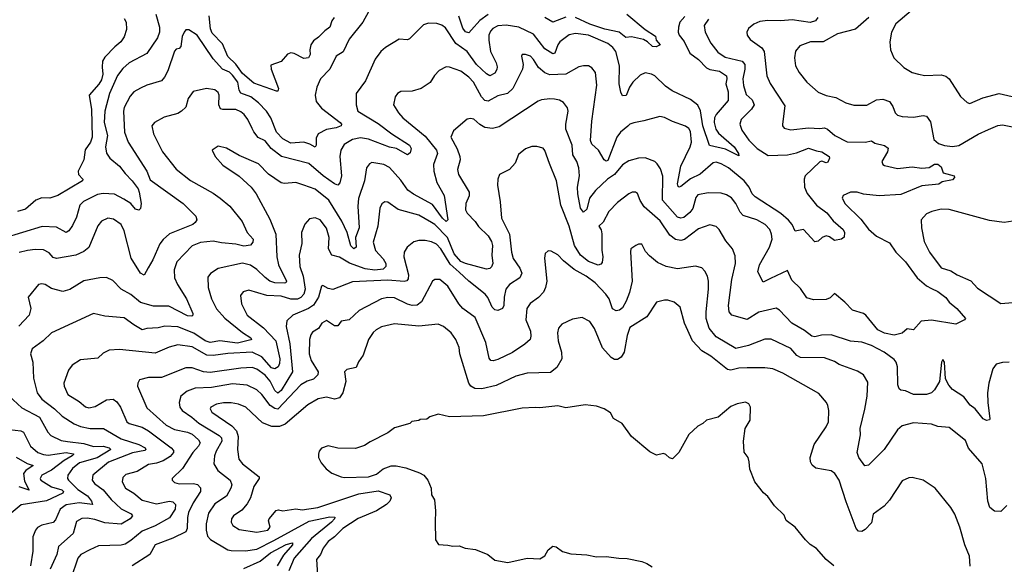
# Model space of a CAD drawing. Extents: x 1933546 to 2138868, y 524910 to 667279.
# Tile 299 of 466: x 2029748 to 2035836, y 635695 to 639061. Entities that reach past the tile are written whole.
import ezdxf

# ---------------------------------------------------------------- set-up
doc = ezdxf.new("R2010")
doc.units = 0

msp = doc.modelspace()

# ---------------------------------------------------------------- linework, layer by layer
at = {"layer": '0CON10XD'}
for points in [[(2031905, 639110), (2031870.3, 639045), (2031785, 638940), (2031747.3, 638862.7), (2031704.4, 638835), (2031665.6, 638755), (2031608, 638695), (2031586.2, 638645), (2031574.3, 638595), (2031580.6, 638555), (2031614.4, 638515), (2031729.5, 638425), (2031736.9, 638415), (2031735.6, 638405), (2031705, 638393.6)], [(2035259.4, 639115), (2035165.3, 639034.7), (2035138.9, 638985), (2035127.8, 638925), (2035132.9, 638875), (2035152.5, 638825), (2035213.8, 638765), (2035265.6, 638735.6), (2035305, 638724.4), (2035345, 638715.6), (2035445, 638720.5), (2035475, 638711.1), (2035495.3, 638695.3), (2035565, 638586), (2035605, 638548.8), (2035622.3, 638542.3), (2035702.6, 638577.4), (2035804.6, 638604.6), (2035885, 638587.1)], [(2030589.2, 639095), (2030612.9, 639015), (2030612.6, 638985), (2030601.2, 638948.8), (2030535, 638853.1), (2030425.8, 638794.2), (2030385, 638758.5), (2030353.1, 638716.9), (2030302.8, 638605), (2030274.7, 638495), (2030271.4, 638425), (2030292, 638345), (2030279.1, 638275), (2030286, 638236), (2030305.9, 638205.9), (2030366.1, 638156.1), (2030400.1, 638110.1), (2030444.5, 638064.5), (2030480.2, 638015), (2030487.8, 637995), (2030499.1, 637925), (2030495.4, 637894.6), (2030485, 637882.9), (2030465, 637889.4), (2030435, 637924.4), (2030392.7, 637952.7), (2030335, 637981.9), (2030265, 637987.7), (2030229.7, 637980.2), (2030143.4, 637936.6), (2030120, 637915), (2030098.7, 637841.3), (2030075, 637789.4), (2030052.5, 637755), (2030035, 637745.4), (2029975, 637777.9), (2029888.2, 637781.8), (2029645, 637708)], [(2030395, 639069.4), (2030407.5, 639045), (2030409.4, 639000.6), (2030395, 638954.2), (2030373.5, 638925), (2030335.8, 638894.3), (2030275, 638828.5), (2030260.3, 638805), (2030257.2, 638767.3), (2030263.3, 638725), (2030255, 638690), (2030238.2, 638661.8), (2030177.1, 638595), (2030192, 638505), (2030196.3, 638335), (2030186.7, 638305), (2030152.8, 638257.2), (2030144.1, 638195), (2030110.4, 638125), (2030110.9, 638105), (2030138.8, 638075), (2030137.5, 638065), (2029985, 637974.4), (2029935, 637957.5), (2029885, 637959.6), (2029847.1, 637945), (2029785, 637889.6), (2029735, 637874.6)], [(2033859.9, 639080.1), (2033830.3, 639045), (2033820.8, 639015), (2033819.4, 638985), (2033826.1, 638965), (2033856.7, 638926.7), (2033891.5, 638855), (2033945, 638814.5), (2033995, 638763.2), (2034015, 638752.2), (2034075, 638742.5), (2034117.1, 638715), (2034120.9, 638695), (2034114, 638665), (2034128.6, 638615), (2034127.5, 638562.5), (2034054.7, 638475), (2034044.1, 638455), (2034041.2, 638425), (2034052.2, 638385), (2034068.9, 638358.9), (2034166, 638275), (2034192, 638235), (2034195, 638220), (2034111.4, 638261.4), (2034013.8, 638283.8), (2033971.8, 638405), (2033956.8, 638496.8), (2033941.8, 638531.8), (2033895, 638568.8), (2033781.7, 638621.7), (2033740.6, 638650.6), (2033675, 638714.6), (2033655, 638725.4), (2033615, 638732.5), (2033585, 638717.5), (2033540, 638675), (2033519.1, 638645), (2033496.9, 638593.1), (2033475, 638591.2), (2033465, 638612.5), (2033455.3, 638665), (2033457, 638775), (2033433.6, 638863.6), (2033415, 638889.6), (2033385, 638913.1), (2033265, 638964.7), (2033185, 638976.7), (2033145, 638968.5), (2033088.5, 638925), (2033074.7, 638905), (2033057.8, 638855), (2033045, 638850), (2032995, 638880.6), (2032925, 638971.1), (2032835, 639015.2), (2032755, 639027.9), (2032705, 639024), (2032673.4, 639006.6), (2032659.1, 638990.9), (2032649.1, 638965), (2032648.1, 638935), (2032659.2, 638865), (2032694.1, 638795), (2032699.4, 638770.6), (2032697.4, 638752.6), (2032685, 638730.8), (2032655.5, 638714.5), (2032635, 638726.7), (2032573.3, 638785), (2032515, 638864.2), (2032444.2, 638914.2), (2032380.4, 639010.4), (2032357.7, 639027.7), (2032327.8, 639037.8), (2032275, 639039.5), (2032245, 639029.5), (2032158.2, 638941.8), (2032145, 638937.1), (2032095, 638940), (2032010.8, 638889.2), (2031982, 638865), (2031945, 638818), (2031886.3, 638683.7), (2031829.4, 638605), (2031828.5, 638535), (2031838.6, 638495), (2031965, 638420.3), (2032050, 638355), (2032157.3, 638285), (2032168.2, 638265), (2032162.9, 638237.1), (2032145, 638226), (2032077.5, 638265), (2032035, 638273), (2031905, 638323.4), (2031855, 638330), (2031805, 638319.7), (2031755, 638289.1), (2031733.1, 638255), (2031726.7, 638215), (2031736.9, 638095), (2031727.9, 638052.1), (2031715, 638039.2), (2031695, 638046.7), (2031625, 638096.6), (2031535, 638172.4), (2031366.4, 638216.4), (2031302.7, 638265), (2031265, 638311.3), (2031223.3, 638333.2), (2031195, 638366.9), (2031185, 638388.8), (2031158.5, 638445), (2031136.9, 638475), (2031115, 638492.5), (2031085, 638506.6), (2031005, 638505.4), (2030990.3, 638510.3), (2030979.6, 638535), (2030980.9, 638595), (2030975, 638612), (2030955, 638627.5), (2030903.2, 638636.8), (2030821.8, 638618.2), (2030788.9, 638575), (2030775, 638521.2), (2030748, 638495), (2030725, 638482.2), (2030641.1, 638458.9), (2030581.2, 638425), (2030564.3, 638405), (2030575.6, 638355), (2030630.9, 638245), (2030715, 638136.7), (2030805, 638067.7), (2030945, 637989.1), (2030988.1, 637958.1), (2031047.9, 637907.9), (2031123.8, 637813.8), (2031155, 637745.7), (2031192.5, 637705), (2031190.4, 637685), (2031175, 637667.5), (2031135, 637660.6), (2031085, 637674.3), (2030995, 637681.3), (2030945, 637692.7), (2030865.9, 637684.1), (2030815, 637663.3), (2030719.5, 637565), (2030703.3, 637515), (2030706.4, 637465), (2030723.1, 637425), (2030779.6, 637335), (2030818, 637245), (2030818.8, 637235), (2030812, 637228), (2030785, 637230.5), (2030670.8, 637290.9), (2030575, 637290.7), (2030495, 637312.9), (2030435, 637362.9), (2030374.7, 637394.7), (2030325, 637449.4), (2030285, 637466.5), (2030243.8, 637466.2), (2030145, 637446.5), (2030057.6, 637392.4), (2030015, 637380.6), (2029945, 637398.5), (2029905, 637424.3), (2029885, 637429.2), (2029865, 637423.8), (2029800.8, 637345), (2029816.9, 637275), (2029806.9, 637235), (2029743.3, 637166.7)], [(2034005.8, 639064.2), (2033979.5, 639025), (2033986.9, 638985), (2034021.2, 638915), (2034065, 638859.4), (2034110.4, 638830.4), (2034215.2, 638805.2), (2034231.3, 638785), (2034231.9, 638755), (2034219.4, 638695), (2034224.1, 638655), (2034238.9, 638598.9), (2034276.4, 638565), (2034288.2, 638535), (2034272.7, 638507.3), (2034208.1, 638445), (2034200.5, 638415), (2034212.3, 638377.7), (2034257.1, 638317.1), (2034308.2, 638265), (2034375, 638222.5), (2034495, 638226.2), (2034551.2, 638238.8), (2034625, 638267.5), (2034675, 638249.5), (2034708, 638245), (2034752.9, 638215), (2034755.5, 638204.5), (2034745, 638180), (2034735, 638176), (2034707.3, 638187.3), (2034695, 638182.5), (2034605.4, 638095), (2034597.5, 638075), (2034600, 638025), (2034617, 637987), (2034674.5, 637915), (2034737.5, 637867.5), (2034777.2, 637817.2), (2034839.2, 637765), (2034848.5, 637745), (2034845, 637717.5), (2034830, 637705), (2034785, 637696.7), (2034755, 637718), (2034735, 637724.2), (2034710, 637715), (2034685, 637691.8), (2034665, 637687.9), (2034595, 637764), (2034543.6, 637753.6), (2034524.3, 637795), (2034502, 637822), (2034453, 637863), (2034295, 637965.3), (2034275.9, 637985), (2034258.6, 638025), (2034227.9, 638065), (2034131.1, 638145), (2034085, 638170.3), (2034055, 638179.4), (2034035, 638175.3), (2033955, 638106.5), (2033895, 638077.9), (2033835, 638029.5), (2033825, 638025.8), (2033820.2, 638030.2), (2033815.5, 638045.5), (2033835, 638156), (2033893.4, 638275), (2033901.8, 638305), (2033895, 638370), (2033885, 638388.1), (2033865, 638403.1), (2033785, 638431.9), (2033735, 638457.1), (2033705, 638462.9), (2033607.5, 638435), (2033545, 638424.4), (2033520, 638415), (2033507.1, 638402.9), (2033462.5, 638365), (2033440.3, 638335), (2033385, 638190), (2033375, 638186), (2033360.8, 638195), (2033326.7, 638255), (2033285, 638291.4), (2033278.2, 638315), (2033284.6, 638434.6), (2033316, 638656), (2033308.6, 638735), (2033285, 638764), (2033265, 638775.8), (2033235, 638776.9), (2033205, 638768.9), (2033125, 638724.7), (2033025, 638720.3), (2032995, 638732.1), (2032955.2, 638765.2), (2032925, 638815.7), (2032905.7, 638835), (2032875, 638846.9), (2032855, 638846.2), (2032850, 638835), (2032861.5, 638785), (2032857.5, 638755), (2032796.2, 638635), (2032765, 638604.5), (2032705, 638589.6), (2032645, 638557.5), (2032625, 638562.1), (2032604.3, 638584.3), (2032554.5, 638674.5), (2032525.4, 638705), (2032475, 638743.3), (2032405, 638767.5), (2032385, 638768.9), (2032342.6, 638747.4), (2032313.6, 638716.4), (2032286.6, 638673.4), (2032230, 638635), (2032175, 638619.2), (2032105, 638617.5), (2032084.6, 638605.4), (2032070, 638585), (2032058.6, 638535), (2032091.1, 638485), (2032117.8, 638455), (2032255, 638341.6), (2032325.9, 638255), (2032330.6, 638235), (2032306.4, 638165), (2032307.8, 638125), (2032328.2, 638055), (2032372, 637975), (2032395.8, 637825), (2032385, 637814.5), (2032361.8, 637835), (2032299.5, 637919.5), (2032182.2, 637982.2), (2032147.8, 638007.8), (2032105, 638069.2), (2032035, 638147.5), (2032000, 638165), (2031925, 638179.2), (2031910.2, 638169.8), (2031893.1, 638145), (2031879.6, 638065), (2031842.2, 637955), (2031838.8, 637908.8), (2031846.6, 637775), (2031825.3, 637715), (2031829.5, 637655), (2031815, 637644.5), (2031795, 637662.5), (2031772.5, 637745), (2031740.2, 637815), (2031658.6, 637945), (2031575, 638012.9), (2031505, 638038.8), (2031454.6, 638054.6), (2031385, 638048.9), (2031365, 638053.1), (2031286.6, 638106.6), (2031225, 638170.5), (2031105, 638222.2), (2031027.4, 638267.4), (2030975, 638278.6), (2030937.5, 638255), (2030956.2, 638215), (2031005, 638162), (2031105, 638094.4), (2031179.4, 638025), (2031210.6, 637985), (2031295, 637828), (2031331.5, 637735), (2031338.2, 637595), (2031348.4, 637545), (2031398.8, 637445), (2031394.5, 637435.5), (2031386.5, 637433.5), (2031325, 637434.5), (2031295, 637445.6), (2031266.8, 637466.8), (2031215, 637516.7), (2031175, 637544.7), (2031125, 637556.9), (2030975, 637524), (2030927.2, 637492.8), (2030910.9, 637469.1), (2030912.9, 637405), (2030934.6, 637335), (2030965, 637274.4), (2031016.7, 637216.7), (2031125, 637127.5), (2031178.1, 637095), (2031182, 637085), (2031177.4, 637082.6), (2031095, 637062.6), (2030985, 637076), (2030925, 637064.8), (2030895, 637076.2), (2030825, 637124.4), (2030725, 637163.1), (2030645, 637167.3), (2030605, 637156.2), (2030535, 637152.7), (2030504.6, 637144.6), (2030455, 637175.5), (2030395, 637217.5), (2030275, 637228.5), (2030205, 637245.6), (2029945, 637125.7), (2029893.9, 637076.1), (2029825, 637027.5), (2029814.4, 636995), (2029830, 636945), (2029832.7, 636845), (2029855.4, 636755), (2029886.2, 636715), (2029963.9, 636655), (2030010.6, 636610.6), (2030085, 636563.3), (2030125, 636547.1), (2030185, 636534.7), (2030266.2, 636535), (2030375, 636469.3), (2030485, 636436.1), (2030523.1, 636415)], [(2034682.9, 639075), (2034668, 639055), (2034635.3, 639044.7), (2034525, 639059.3), (2034455, 639053.2), (2034373.5, 639056.5), (2034325, 639050), (2034287.2, 639032.8), (2034253.4, 639006.6), (2034244, 638985), (2034245.7, 638965.7), (2034265, 638938), (2034336.4, 638886.4), (2034351.2, 638865), (2034366.5, 638715), (2034387.1, 638667.1), (2034478.6, 638528.6), (2034463.3, 638415), (2034463.3, 638405), (2034475, 638390), (2034515, 638380), (2034625, 638393.2), (2034695, 638388.9), (2034725, 638392.9), (2034741.9, 638385), (2034786.9, 638345), (2034865, 638306.1), (2034975, 638304.5), (2035015, 638312.2), (2035035, 638296.9), (2035095, 638282.5), (2035116.8, 638266.8), (2035114.3, 638245), (2035077.5, 638185), (2035084.2, 638165), (2035095, 638158.9), (2035175, 638141.3), (2035265, 638151.1), (2035325, 638143.1), (2035371.7, 638148.3), (2035405, 638167.5), (2035425, 638168.8), (2035445, 638152.5), (2035456.7, 638115), (2035526.4, 638096.4), (2035527.5, 638085), (2035515, 638072.2), (2035451.1, 638058.9), (2035430, 638045), (2035325, 638034.4), (2035195, 637981.2), (2035062.6, 637972.6), (2034965, 637982.9), (2034925, 637994.5), (2034885.7, 637994.3), (2034840, 637975), (2034832.5, 637957.5), (2034852.3, 637922.3), (2034948.3, 637828.3), (2034995, 637766.7), (2035045, 637722.9), (2035125, 637681.1), (2035165.6, 637625), (2035225, 637564.5), (2035296.2, 637466.2), (2035355, 637415.5), (2035385, 637400), (2035425, 637380), (2035473.4, 637343.4), (2035495, 637314.5), (2035543.1, 637275), (2035596.7, 637215), (2035590, 637205), (2035535, 637178.8), (2035385.6, 637204.4), (2035322.5, 637197.5), (2035275, 637144.2), (2035235, 637150), (2035205, 637123.8), (2035155, 637112), (2035095, 637123.8), (2035053.1, 637143.1), (2034980, 637235), (2034965, 637245.4), (2034896.2, 637266.2), (2034850, 637315), (2034785, 637368), (2034758.3, 637341.7), (2034735, 637332.5), (2034655, 637330.4), (2034615, 637340.8), (2034575, 637399.6), (2034521.2, 637451.2), (2034495, 637510), (2034389.5, 637460.5), (2034345, 637439.4), (2034312.4, 637502.4), (2034322.7, 637545), (2034384.6, 637655), (2034400.5, 637705), (2034397.3, 637735), (2034385.5, 637765), (2034357.5, 637795), (2034304.7, 637824.7), (2034221.1, 637851.1), (2034201.6, 637871.6), (2034176.2, 637925), (2034149.4, 637959.4), (2034119.1, 637979.1), (2034085, 637989.6), (2034005, 637990.4), (2033941.7, 637978.3), (2033928.8, 637961.2), (2033909, 637895), (2033891.7, 637868.3), (2033855, 637838.4), (2033835, 637835.3), (2033815, 637841.1), (2033721.7, 637945), (2033723.8, 638093.8), (2033709.6, 638139.6), (2033690, 638170), (2033674.2, 638184.3), (2033615, 638206.2), (2033575, 638206.1), (2033515, 638188.7), (2033475, 638163.1), (2033425.2, 638104.8), (2033381.8, 638075), (2033307.8, 638005), (2033271.2, 637958.8), (2033255, 637890), (2033235, 637871.9), (2033215, 637896.2), (2033198.8, 637985), (2033196.6, 638026.6), (2033208.3, 638095), (2033205.9, 638145), (2033193.8, 638185), (2033168.9, 638225), (2033164.6, 638284.6), (2033125.4, 638385), (2033124.6, 638415), (2033139.5, 638495), (2033135, 638516.2), (2033109.6, 638549.6), (2033085, 638564.3), (2033055, 638569.5), (2033025, 638572.2), (2032974.6, 638565.4), (2032953, 638557), (2032712.1, 638397.9), (2032672.2, 638387.8), (2032625, 638395.5), (2032593.4, 638413.4), (2032555, 638447.1), (2032535, 638450.8), (2032515, 638446), (2032431.2, 638375), (2032412.9, 638335), (2032452.9, 638262.9), (2032469.5, 638215), (2032470.5, 638195), (2032455.5, 638135), (2032460.5, 638105), (2032527.9, 637995), (2032527.9, 637972.1), (2032506.2, 637925), (2032505.4, 637885), (2032514.8, 637864.8), (2032563.6, 637813.6), (2032585, 637782.1), (2032645.4, 637725), (2032665, 637690.8), (2032671.6, 637665), (2032666.6, 637605), (2032672.5, 637555), (2032666, 637534), (2032655, 637522.9), (2032635, 637518.8), (2032505, 637553.2), (2032475, 637566.3), (2032435, 637614.7), (2032393.7, 637715), (2032315.2, 637795), (2032295, 637808.2), (2032215, 637852.7), (2032087.6, 637887.6), (2032025, 637932.5), (2032005, 637936), (2031986.8, 637923.2), (2031974.6, 637895.4), (2031962.8, 637785), (2031934.2, 637685), (2031948, 637635), (2031995, 637583.5), (2032012.3, 637555), (2032012.7, 637535), (2031995, 637520), (2031943.7, 637513.7), (2031885, 637522), (2031787.1, 637557.1), (2031725, 637592.2), (2031678.6, 637605), (2031657.5, 637645), (2031660.7, 637715), (2031645, 637772), (2031605, 637824.3), (2031575, 637835.6), (2031539.1, 637830.9), (2031511.8, 637798.2), (2031490, 637745), (2031493.2, 637676.8), (2031475.4, 637604.6), (2031479.6, 637535), (2031500.7, 637475), (2031512.4, 637395), (2031505.7, 637365), (2031486.3, 637343.7), (2031465, 637334), (2031425, 637333.1), (2031365, 637351.9), (2031275.3, 637355.3), (2031165, 637388.6), (2031130.3, 637379.7), (2031114.4, 637355.6), (2031119.5, 637305), (2031155.4, 637235), (2031256.5, 637156.5), (2031331, 637075), (2031356.1, 636965), (2031354.8, 636935), (2031345.4, 636914.6), (2031325, 636903.5), (2031305, 636909.2), (2031245, 636977.6), (2031185, 637005.5), (2031035, 636997), (2030945, 636985.2), (2030905, 636988.1), (2030815, 637038.4), (2030725, 637051.4), (2030672.8, 637037.2), (2030585, 636998.9), (2030365, 637023.3), (2030302.4, 637017.6), (2030265, 637000.8), (2030231.2, 636968.8), (2030125, 636958.1), (2030073.7, 636926.3), (2030049.4, 636895), (2030020.5, 636815), (2030022.5, 636795), (2030045, 636744.3), (2030115, 636701.5), (2030155, 636668.9), (2030175, 636662.7), (2030215, 636669.5), (2030285, 636711.2), (2030325.3, 636715.3), (2030349.1, 636699.1), (2030371.5, 636665), (2030410.6, 636575), (2030425, 636564.6), (2030505, 636541.9)], [(2031692.9, 639075), (2031678.9, 639055), (2031665.9, 639014.1), (2031635, 638992.9), (2031596.3, 638953.7), (2031565, 638930), (2031548.7, 638905), (2031542.3, 638875), (2031544.4, 638845), (2031534, 638825), (2031505, 638820.8), (2031445, 638851.8), (2031425, 638855.9), (2031405, 638848), (2031365, 638802.7), (2031300.8, 638779.2), (2031302.7, 638755), (2031347.8, 638635), (2031345, 638620), (2031335, 638620), (2031195, 638668), (2031125, 638729.5), (2031085.4, 638785.4), (2031035, 638833.3), (2031002.1, 638912.1), (2030937.8, 638977.8), (2030927.4, 639005), (2030919, 639085)], [(2032645, 639093.9), (2032594.1, 639055.9), (2032542.5, 638997.5), (2032525, 638979.2), (2032505, 638985.8), (2032488.8, 639008.8), (2032463.6, 639083.6)], [(2033125, 639076.6), (2033045, 639045.5), (2032994.2, 639075)], [(2033502, 639095), (2033615, 639000), (2033679.7, 638959.7), (2033684.2, 638935), (2033708.8, 638905), (2033683, 638893), (2033661.2, 638895), (2033629.2, 638925), (2033605, 638938.6), (2033530, 638955), (2033495, 638950.8), (2033454.4, 638984.4), (2033365, 639002.7), (2033273.3, 639033.3), (2033185, 639074.1)], [(2034997.8, 639075), (2034915, 639001.8), (2034805, 638972.9), (2034715, 638924.5), (2034686.3, 638923.7), (2034637.5, 638925), (2034571.1, 638898.9), (2034545, 638866.7), (2034538.1, 638825), (2034545.5, 638775.5), (2034567.1, 638735), (2034614.3, 638675), (2034685, 638613.1), (2034735, 638591.9), (2034795, 638580), (2034855, 638547.5), (2034905, 638532), (2034985, 638532.2), (2035044.5, 638565.5), (2035085, 638570), (2035126.2, 638555), (2035146.7, 638525), (2035161.1, 638485), (2035175, 638470.6), (2035203.4, 638463.4), (2035275, 638459.5), (2035335, 638468.1), (2035354.3, 638464.3), (2035379.3, 638429.3), (2035400.6, 638320.6), (2035429.4, 638295), (2035465, 638283), (2035515, 638277.1), (2035555, 638284.2), (2035675, 638353.2), (2035738, 638382), (2035795, 638407.5), (2035825, 638411.8), (2035896.7, 638396.7)], [(2031705, 638393.6), (2031645, 638382.2), (2031593.7, 638356.3), (2031581.3, 638328.7), (2031580.8, 638285), (2031575, 638274), (2031542.5, 638292.5), (2031504.1, 638304.1), (2031425, 638298.2), (2031375, 638325.4), (2031335.9, 638365), (2031300.8, 638455), (2031274.1, 638495), (2031225, 638546.4), (2031177.5, 638585), (2031115, 638606.2), (2031105.3, 638625), (2031096.8, 638675), (2031065, 638717.5), (2031045, 638736.5), (2031002, 638755), (2030945, 638819.2), (2030845.6, 638965), (2030795, 638999.2), (2030775, 638997.5), (2030765.5, 638984.5), (2030753.4, 638956.6), (2030744.6, 638895.4), (2030735, 638883.1), (2030715, 638879.2), (2030705, 638866), (2030664.4, 638745), (2030644.4, 638705), (2030625, 638683.1), (2030535, 638656.7), (2030495, 638638.5), (2030455, 638615.5), (2030431.1, 638588.9), (2030395, 638518), (2030389.3, 638495), (2030395.4, 638365), (2030419.6, 638305), (2030535.3, 638125.3), (2030555, 638070.9), (2030759.4, 637925), (2030837.4, 637847.4), (2030842.9, 637825), (2030833.5, 637806.5), (2030818, 637795), (2030675, 637737.3), (2030635, 637702.1), (2030614.6, 637675), (2030572.4, 637577.6), (2030542.5, 637527.5), (2030517.8, 637482.2), (2030494.7, 637494.7), (2030436.7, 637586.7), (2030394.5, 637755), (2030375.6, 637795), (2030328.9, 637828.9), (2030292.5, 637835), (2030255, 637815.8), (2030232.2, 637787.8), (2030176.8, 637653.2), (2030145, 637628.5), (2030095, 637605.5), (2029975, 637585.5), (2029955, 637591.9), (2029929.9, 637619.9), (2029895, 637638.5), (2029845, 637640.7), (2029796, 637634), (2029745, 637622.3)], [(2035865, 636943.3), (2035825, 636942.5), (2035785, 636932.5), (2035765, 636902.5), (2035739.1, 636815), (2035732.1, 636755), (2035733.1, 636695), (2035745.7, 636594.3), (2035743.3, 636586.7), (2035726.2, 636583.8), (2035705, 636594.2), (2035654.7, 636654.7), (2035625, 636677.5), (2035585, 636729.6), (2035515.4, 636775), (2035491.7, 636801.7), (2035471.7, 636841.7), (2035466.7, 636945), (2035455, 636960), (2035448, 636945), (2035434.6, 636825), (2035405, 636772.2), (2035385, 636755.5), (2035355, 636744.1), (2035274.7, 636744.7), (2035225, 636766.5), (2035195, 636771.2), (2035185, 636780), (2035177.5, 636805), (2035174.6, 636915), (2035167.1, 636945), (2035155, 636961.5), (2035093.5, 637005), (2035015, 637046.2), (2034955, 637068.7), (2034885, 637073.8), (2034765, 637113.2), (2034705, 637110.5), (2034665, 637101.2), (2034645.4, 637105.4), (2034600.1, 637140.1), (2034521.8, 637185), (2034446.3, 637266.3), (2034425, 637277.3), (2034317.3, 637252.7), (2034245, 637208.5), (2034150.8, 637235), (2034134.6, 637255), (2034131.1, 637295), (2034150.9, 637455), (2034174.5, 637555), (2034172.4, 637602.4), (2034154.4, 637645), (2034115, 637694.2), (2034073.3, 637763.3), (2034053.6, 637783.6), (2034015, 637792.5), (2033945, 637768.5), (2033858, 637702), (2033835, 637696.1), (2033802.5, 637702.5), (2033768.5, 637728.5), (2033707.7, 637817.7), (2033610, 637905), (2033584.5, 637944.5), (2033567.1, 637987.1), (2033555, 637994.2), (2033535, 637994.2), (2033514.6, 637985.4), (2033445, 637931.4), (2033391.5, 637875), (2033355, 637809.4), (2033329.2, 637785), (2033342.8, 637762.8), (2033348.1, 637738.1), (2033346.5, 637636.5), (2033354.2, 637595), (2033349.2, 637560.8), (2033340.3, 637549.7), (2033325, 637544.1), (2033265, 637565.7), (2033215, 637605.3), (2033178.8, 637665), (2033146, 637784), (2033094.6, 637915), (2033067.3, 638065), (2033023.1, 638173.1), (2032995, 638253.3), (2032985, 638266), (2032945, 638276.9), (2032915, 638276.9), (2032875, 638262.5), (2032832.9, 638227.1), (2032810.8, 638175), (2032776.2, 638135), (2032713.8, 638105), (2032704.3, 638075), (2032702.4, 638037.6), (2032719.5, 637935), (2032726.7, 637835), (2032777.5, 637735), (2032787.9, 637625), (2032798.2, 637585), (2032841.1, 637525), (2032852.1, 637495), (2032840, 637465), (2032776.7, 637423.3), (2032754.6, 637395), (2032743.1, 637345), (2032742.4, 637295), (2032733.2, 637275), (2032705, 637263), (2032685, 637267.6), (2032670, 637285), (2032643.4, 637343.4), (2032625.4, 637365), (2032525, 637444.6), (2032465, 637500.9), (2032409.1, 637549.1), (2032352.2, 637645), (2032325, 637673.1), (2032295, 637687.5), (2032255, 637695.4), (2032215, 637696.4), (2032185, 637688.9), (2032142.9, 637655), (2032125.6, 637625), (2032123.8, 637595), (2032151.8, 637485), (2032149.7, 637460.2), (2032142.1, 637447.9), (2032125, 637442.4), (2032025, 637451.6), (2031805, 637440), (2031685, 637393.3), (2031655, 637399.6), (2031621.5, 637418.5), (2031615, 637413.8), (2031595.9, 637345), (2031565, 637297.3), (2031534.4, 637275.6), (2031437.1, 637235), (2031400.2, 637199.8), (2031395.9, 637165), (2031418.1, 637058.1), (2031434.7, 636885), (2031365, 636770), (2031345, 636753.5), (2031325, 636769.6), (2031297.1, 636827.1), (2031265, 636864.7), (2031215, 636901.4), (2031185, 636912.1), (2031115, 636907.5), (2030925, 636879.7), (2030883.9, 636883.9), (2030815, 636908.9), (2030775, 636909.6), (2030625, 636848.9), (2030545, 636848.8), (2030490, 636835), (2030477.8, 636815), (2030477.5, 636795), (2030535, 636662.5), (2030653.8, 636555), (2030705, 636528.1), (2030785, 636511.1), (2030815, 636498.1), (2030854.6, 636465), (2030863.1, 636445), (2030854.6, 636425), (2030818.2, 636385), (2030755, 636286.9), (2030691.2, 636225), (2030690, 636215), (2030705, 636200), (2030735, 636191.1), (2030823.3, 636193.3), (2030847.7, 636187.7), (2030866.9, 636166.9), (2030865.4, 636145), (2030820.3, 636075), (2030792.9, 636015), (2030785.8, 635985), (2030782.9, 635915), (2030774.8, 635895.2), (2030695, 635856.7), (2030585.3, 635814.7), (2030553.3, 635755), (2030443.8, 635685)], [(2035915, 637820.5), (2035835, 637807.3), (2035745, 637820), (2035495, 637888.5), (2035445, 637889.1), (2035386.7, 637875), (2035355, 637862), (2035321.2, 637825), (2035322.9, 637775), (2035340.7, 637690.7), (2035372.2, 637625), (2035445, 637527.5), (2035505, 637508.2), (2035545, 637483.1), (2035627.9, 637447.9), (2035670.8, 637400.8), (2035815, 637307.1), (2035935, 637317.3)], [(2033897.2, 637532.8), (2033815, 637521.8), (2033745.3, 637535.3), (2033690.5, 637560.5), (2033641.2, 637601.2), (2033617.9, 637627.9), (2033595, 637673.8), (2033575, 637674), (2033557.5, 637665), (2033527.5, 637645), (2033524.2, 637625.8), (2033535.4, 637445.4), (2033518.1, 637375), (2033498.6, 637321.4), (2033475, 637280), (2033456, 637265), (2033435, 637261.2), (2033414.2, 637274.2), (2033392, 637335), (2033372.5, 637365), (2033306.5, 637435), (2033250.6, 637475), (2033176.1, 637516.1), (2033109.8, 637569.8), (2033075, 637607.5), (2033035, 637631.2), (2033015, 637633.3), (2032996.2, 637615), (2032992.1, 637587.9), (2033006.4, 637445), (2033000, 637405), (2032987, 637377), (2032955.9, 637344.1), (2032904, 637306), (2032884.5, 637275), (2032878.5, 637205), (2032905.7, 637135.7), (2032908.7, 637105), (2032903.6, 637085), (2032870.6, 637055), (2032795, 637004.1), (2032705, 636960), (2032675, 636951.8), (2032661.2, 636955), (2032649.8, 636969.8), (2032630.9, 637065), (2032565, 637220), (2032487.5, 637275), (2032462.7, 637305), (2032395, 637414.3), (2032346.7, 637455), (2032315, 637456), (2032301.2, 637445), (2032232.5, 637317.5), (2032205, 637297.5), (2032175, 637295.3), (2032145, 637302.2), (2032065, 637342.5), (2032025, 637343.8), (2031985, 637336.2), (2031846.7, 637263.3), (2031785, 637206), (2031735, 637198.6), (2031715, 637169.2), (2031695, 637169.4), (2031645, 637202.1), (2031615.3, 637184.7), (2031595, 637152.5), (2031559.5, 637130.5), (2031547.5, 637112.5), (2031540.4, 637085), (2031538, 636995), (2031549.6, 636955), (2031593.1, 636885), (2031590.9, 636865), (2031565, 636838.2), (2031525, 636827.6), (2031485.9, 636804.1), (2031345, 636653.5), (2031325, 636658.2), (2031296.9, 636676.9), (2031245, 636744.6), (2031215, 636773.8), (2031155, 636801.6), (2031065, 636810), (2030935, 636788.3), (2030832.8, 636782.8), (2030784.2, 636765), (2030744.4, 636735), (2030733.6, 636695), (2030739.1, 636665), (2030753.5, 636645), (2030812.5, 636605), (2030855, 636566.4), (2030981.6, 636491.6), (2030996.4, 636476.4), (2030997.1, 636455), (2030963.6, 636395), (2030953.5, 636365), (2030948.9, 636315), (2030973.6, 636273.6), (2031048.9, 636215), (2031059.1, 636185), (2031054.5, 636165), (2031027.3, 636115), (2030955, 636068.8), (2030915, 636010.8), (2030901.1, 635945), (2030900.4, 635905), (2030909.1, 635869.1), (2030927.5, 635847.5), (2031035, 635784.7), (2031055, 635779.2), (2031145, 635778.4), (2031215, 635787.3), (2031318.6, 635841.4), (2031538, 635962), (2031665, 635988.9), (2031696.4, 635986.4), (2031695.4, 635975), (2031676.6, 635955), (2031552.9, 635855), (2031445, 635732.7), (2031413.1, 635655)], [(2035851.3, 636058.7), (2035815, 636020.8), (2035775, 636022.5), (2035745.7, 636045.7), (2035734.3, 636085), (2035721.1, 636225), (2035699.4, 636315), (2035615, 636413.5), (2035595, 636459.2), (2035495, 636540), (2035425, 636545.8), (2035385, 636560.6), (2035275, 636568.9), (2035205, 636551.2), (2035174.6, 636525), (2035093.4, 636405), (2034995, 636307.5), (2034974.3, 636304.3), (2034937.1, 636355), (2034925.6, 636385), (2034946, 636494), (2034943.6, 636535), (2034973.3, 636653.3), (2034988.2, 636735), (2034990.9, 636820.9), (2034966, 636865), (2034928, 636888), (2034815, 636929.5), (2034785, 636948.1), (2034725, 636971.9), (2034575, 636972.6), (2034553.6, 636985), (2034515, 637027.8), (2034395, 637086.9), (2034355, 637086.4), (2034255, 637046.7), (2034175, 637029.6), (2034055, 637100.6), (2034010, 637155), (2033993.3, 637215), (2033992.2, 637255), (2034007.7, 637395), (2034007.3, 637445), (2034000, 637475), (2033985, 637506.2), (2033965, 637527.5), (2033926.8, 637536.8), (2033897.2, 637532.8)], [(2035624.1, 635684.1), (2035620.5, 635745), (2035590.8, 635815), (2035560.6, 635925), (2035530, 636005), (2035505.6, 636045.6), (2035408.8, 636165), (2035335, 636214), (2035265, 636231.2), (2035245, 636230), (2035205, 636210), (2035125, 636091.2), (2035092, 636055), (2035025.7, 636004.3), (2035015, 635950.8), (2034975, 635909.4), (2034955, 635897.3), (2034935, 635898.9), (2034919.5, 635915), (2034858.3, 636081.7), (2034815, 636213.8), (2034788.8, 636255), (2034765, 636272.5), (2034669.7, 636289.7), (2034647, 636307), (2034637.1, 636327.1), (2034635.6, 636355), (2034660.8, 636435), (2034735, 636543.8), (2034747.8, 636575), (2034750.8, 636645), (2034745.6, 636675.6), (2034735.6, 636695.6), (2034689.7, 636749.7), (2034467.1, 636877.1), (2034405, 636902.7), (2034355, 636909.5), (2034245, 636910), (2034195, 636906.6), (2034145, 636894.6), (2034125, 636898.5), (2034020.3, 636980.3), (2033964.8, 637014.8), (2033908.1, 637075), (2033859.2, 637185), (2033830.8, 637285), (2033795, 637314.3), (2033756.4, 637326.4), (2033735, 637328.1), (2033684.5, 637315.5), (2033625, 637224.5), (2033521.2, 637158.8), (2033505, 637108.8), (2033484.7, 637005.3), (2033467.8, 636975), (2033445, 636960.8), (2033425, 636960.4), (2033405, 636972.3), (2033352.2, 637032.2), (2033302.2, 637152.2), (2033274, 637195), (2033225, 637220), (2033165, 637209.2), (2033100.3, 637179.7), (2033079.2, 637155), (2033072.9, 637125), (2033077.5, 637075), (2033097.8, 637005), (2033100, 636965), (2033069.1, 636910.9), (2033030.6, 636879.4), (2032885, 636876.5), (2032815, 636857.9), (2032695, 636799.4), (2032605, 636779.1), (2032561.7, 636781.8), (2032537.5, 636795), (2032525.4, 636815), (2032470, 636995), (2032465.6, 637035), (2032445, 637083.8), (2032415.7, 637125), (2032369.2, 637165), (2032335, 637178.2), (2032215, 637166.8), (2032065, 637180.5), (2031985, 637162.9), (2031951.9, 637145), (2031932.9, 637127.1), (2031905.4, 637085), (2031872.2, 636987.8), (2031843, 636947), (2031827.8, 636912.2), (2031770.5, 636899.5), (2031756.7, 636885), (2031765.5, 636824.5), (2031746.5, 636755), (2031725, 636722.9), (2031695.4, 636714.6), (2031645, 636727.3), (2031593.4, 636716.6), (2031529.4, 636680.6), (2031389.9, 636560.1), (2031355, 636546), (2031306.5, 636546.5), (2031249.8, 636569.8), (2031145.6, 636665), (2031101.2, 636685), (2031055, 636693.7), (2031007.7, 636692.3), (2030965.3, 636684.7), (2030930, 636665), (2030925.6, 636655), (2030935.6, 636635), (2031060.8, 636550.9), (2031088.8, 636518.8), (2031100, 636485), (2031093.9, 636405), (2031103.1, 636345), (2031126.5, 636315), (2031228.2, 636235), (2031228.5, 636225), (2031195.2, 636174.8), (2031174.8, 636105.2), (2031155, 636067.5), (2031120.8, 636029.3), (2031070.6, 635995), (2031058.2, 635975), (2031056.7, 635955), (2031065.4, 635935.4), (2031105, 635908.8), (2031215, 635892.5), (2031281.9, 635905), (2031297.1, 635925), (2031286.7, 635963.3), (2031290, 635975), (2031333.6, 636026.4), (2031348.3, 636031.7), (2031376.2, 636026.2), (2031455, 636036.7), (2031495, 636031.8), (2031592, 636045), (2031845, 636129.8), (2031965, 636148.7), (2032037.1, 636125), (2032045.4, 636105), (2032036.9, 636085), (2032016.4, 636065), (2031955, 636025.2), (2031841.8, 635978.2), (2031745.3, 635915), (2031695.3, 635864.7), (2031655.5, 635835), (2031624.2, 635795), (2031608.8, 635755), (2031583.8, 635725), (2031594.2, 635565)], [(2029626.2, 636786.2), (2029761.2, 636661.2), (2029870, 636605), (2029921.8, 636511.8), (2029940.1, 636490.1), (2030005, 636460.7), (2030043.2, 636453.2), (2030145, 636441.6), (2030205, 636422.5), (2030265, 636425.7), (2030301.2, 636415), (2030311.2, 636405), (2030226.4, 636353.6), (2030118.5, 636321.5), (2030075, 636287.2), (2030045.4, 636245), (2030043.9, 636225), (2030051.1, 636215), (2030107, 636157), (2030167.4, 636117.4), (2030193.2, 636085), (2030199.2, 636065), (2030115, 636075.2), (2030035, 636062.3), (2029998.2, 636035), (2029969.7, 635970.3), (2029956, 635954), (2029885, 635936.5), (2029858.5, 635921.5), (2029845.3, 635904.7), (2029830, 635865), (2029830.3, 635775), (2029814.7, 635684.7)], [(2034782.5, 635685), (2034733.3, 635725), (2034675, 635792.5), (2034635, 635816.7), (2034606.7, 635845), (2034543.3, 635925), (2034487.5, 635965), (2034475, 635997.5), (2034415, 636056.7), (2034373.9, 636113.9), (2034347, 636137), (2034294.2, 636204.2), (2034262.9, 636282.9), (2034257.7, 636327.7), (2034252, 636355), (2034226.9, 636386.9), (2034223.3, 636455), (2034234.4, 636535), (2034264, 636585), (2034266.7, 636665), (2034255.9, 636685.9), (2034235, 636696.7), (2034185, 636687.1), (2034145, 636669.4), (2034066.4, 636603.6), (2033995, 636586.2), (2033972.5, 636565), (2033941.7, 636548.3), (2033885, 636497.5), (2033824, 636386), (2033785, 636347.5), (2033765, 636352.5), (2033743.6, 636373.6), (2033729.3, 636379.3), (2033685, 636370), (2033645, 636390), (2033531.2, 636485), (2033473.8, 636565), (2033420, 636595), (2033401.2, 636631.2), (2033362.5, 636655), (2033315, 636672), (2033245, 636680.8), (2033125, 636662.5), (2033075, 636674.3), (2032965, 636661.2), (2032935, 636664.2), (2032855, 636660), (2032615, 636612), (2032406.4, 636606.4), (2032335, 636623.3), (2032285, 636606.7), (2032265, 636592.5), (2032225, 636590), (2032216.4, 636583.6), (2032173.6, 636576.4), (2032160, 636565), (2032065, 636537.5), (2032025, 636507.5), (2031915, 636452.5), (2031880.7, 636429.3), (2031825, 636410), (2031715, 636412), (2031655, 636426.7), (2031615, 636412.5), (2031600, 636395), (2031596.7, 636375), (2031596.7, 636355), (2031611.7, 636321.7), (2031644.1, 636284.1), (2031677.9, 636257.9), (2031735, 636236.2), (2031755, 636232), (2031905, 636236), (2031955, 636252.5), (2031995.8, 636284.2), (2032045.8, 636304.2), (2032075, 636304.3), (2032135, 636290.6), (2032220.4, 636260.4), (2032246.4, 636246.4), (2032271.2, 636215), (2032292, 636165), (2032294, 636125), (2032312.3, 636092.3), (2032320, 636025), (2032316, 635955), (2032320, 635845), (2032336.7, 635816.7), (2032395, 635814), (2032425.9, 635805.9), (2032465, 635808), (2032502.5, 635795), (2032565.6, 635785.6), (2032642.5, 635755), (2032685, 635720), (2032766.4, 635706.4), (2032886.4, 635733.6), (2032965, 635728.8), (2032995, 635746.7), (2033015.4, 635784.6), (2033045, 635805.8), (2033065, 635802), (2033104.2, 635774.2), (2033155, 635758.8), (2033253.6, 635753.6), (2033315, 635740), (2033373.9, 635743.9), (2033451.7, 635731.7), (2033505, 635731.4), (2033595, 635712.7), (2033625, 635700.5), (2033658.3, 635678.3)], [(2029685, 636527.3), (2029755, 636520.3), (2029772.2, 636512.2), (2029814.6, 636425), (2029861.2, 636385), (2029895, 636372.8), (2029925, 636369.8), (2030035, 636386.1), (2030078.5, 636378.5), (2030082.2, 636375), (2030072, 636365), (2030023.2, 636336.8), (2029945, 636277), (2029884.5, 636245.5), (2029875.4, 636225), (2029878.5, 636215), (2029945, 636173.8), (2030009.4, 636155), (2030018.8, 636145), (2030014.5, 636135), (2029915, 636086.9), (2029758.4, 636061.6), (2029695, 636011.1)], [(2030505, 636541.9), (2030545, 636520), (2030685.5, 636415), (2030698.5, 636398.5), (2030698.4, 636385), (2030678.3, 636361.7), (2030635, 636333.5), (2030595, 636319.2), (2030545, 636310.8), (2030475, 636267.9), (2030405, 636250.5), (2030385, 636231.2), (2030381.1, 636205), (2030403.3, 636165), (2030453.7, 636133.7), (2030505, 636090.6), (2030595, 636068.6), (2030674, 636084), (2030695, 636081.5), (2030712.1, 636065), (2030709.4, 636035), (2030675, 635982.7), (2030585, 635932.2), (2030505, 635900.3), (2030435, 635840.9), (2030400.6, 635819.4), (2030375, 635812.5), (2030235, 635807.9), (2030182, 635785), (2030125.4, 635754.6), (2030107.6, 635732.4), (2030063.6, 635605)], [(2030523.1, 636415), (2030527.9, 636405), (2030521.1, 636398.9), (2030445, 636384.1), (2030298.2, 636325), (2030201.1, 636245), (2030197.3, 636215), (2030210.5, 636195), (2030264.4, 636154.4), (2030314.8, 636094.8), (2030375, 636036.7), (2030437.5, 636007.5), (2030445.6, 635995), (2030430.5, 635975), (2030375, 635942.2), (2030275, 635951.5), (2030212.4, 635972.4), (2030165, 635980.6), (2030132.6, 635977.4), (2030100.4, 635959.6), (2030078.2, 635885), (2029987.8, 635805), (2029978, 635755), (2029937.2, 635665)], [(2029726.5, 636356.5), (2029795, 636318.4), (2029832.5, 636305), (2029786.1, 636273.9), (2029771.2, 636255), (2029777.7, 636207.7), (2029807.6, 636152.4), (2029745, 636173.2)], [(2031135, 635668.6), (2031235, 635714.1), (2031299.7, 635765), (2031395, 635817.8), (2031435, 635827.5), (2031434.6, 635815), (2031378.6, 635751.4), (2031340, 635685)]]:
    msp.add_lwpolyline(points, dxfattribs=at)

doc.saveas('drawing.dxf')
